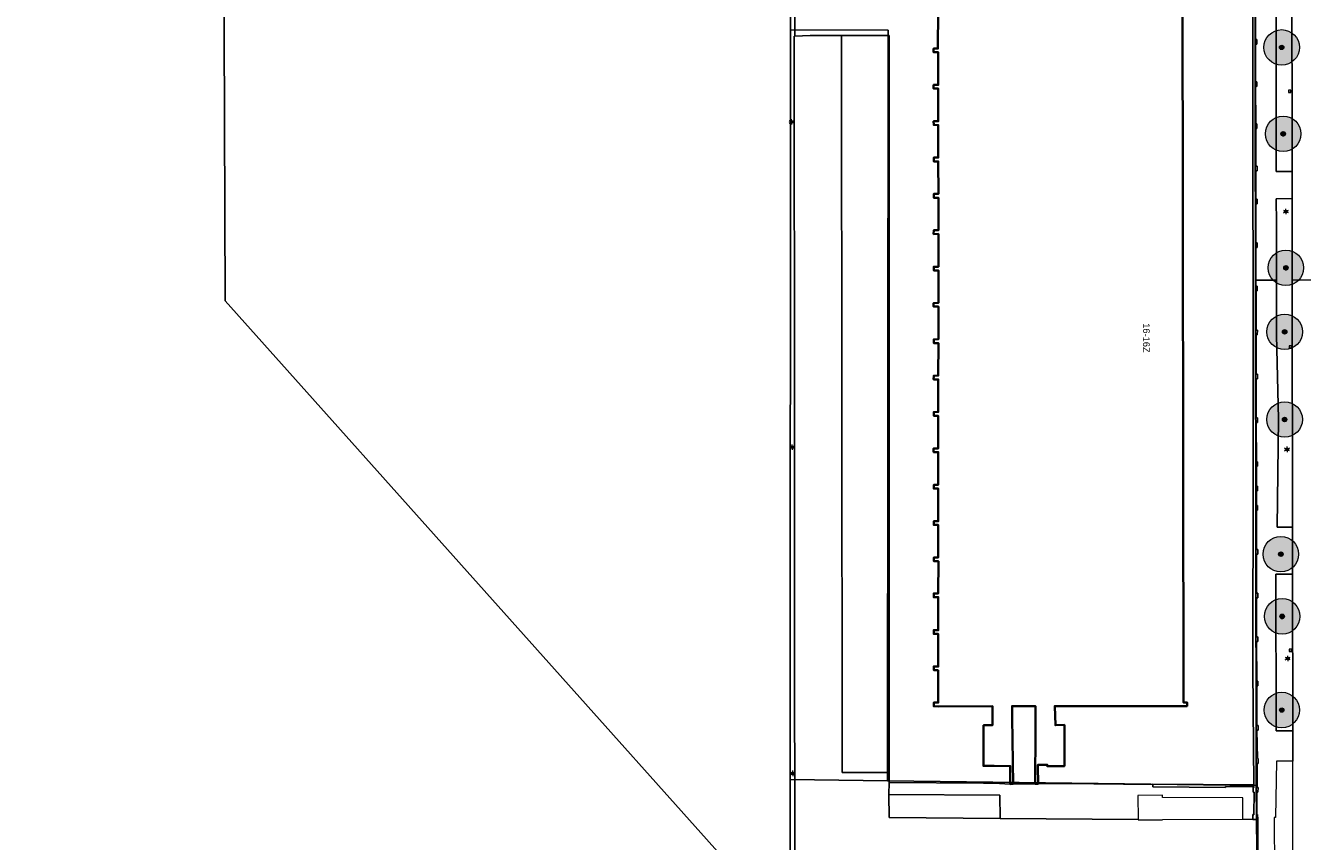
# Model space of a CAD drawing. Header units: metres. Extents: x 163543 to 168130, y 402678 to 405437.
# Tile 607 of 656: x 165679 to 165823, y 403866 to 403958. Entities that reach past the tile are written whole.
import ezdxf
from ezdxf.enums import TextEntityAlignment as Align

# ---------------------------------------------------------------- set-up
doc = ezdxf.new("R2010")
doc.units = ezdxf.units.M
doc.layers.get('0').update_dxf_attribs({"lineweight": 25})
for name, color, linetype, lineweight in [('X-CA190022.004-UO-BGT_Ondergrond$0$GE_201_SHDHek_Lijn_GEM', 253, 'X-CA190022.004-UO-BGT_Ondergrond$0$Hekwerk', 9), ('X-CA190022.004-UO-BGT_Ondergrond$0$GE_202_SHDMuur30cm_Lijn_GEM', 253, 'Continuous', 9), ('X-CA190022.004-UO-BGT_Ondergrond$0$GE_314_WGDRijbaanLokaleweg_Vlak_GEM', 253, 'Continuous', 9), ('X-CA190022.004-UO-BGT_Ondergrond$0$GE_317_WGDVoetpad_Vlak_GEM', 253, 'Continuous', 9), ('X-CA190022.004-UO-BGT_Ondergrond$0$GE_320_WGDParkeervlak_Vlak_GEM', 253, 'Continuous', 9), ('X-CA190022.004-UO-BGT_Ondergrond$0$GE_367_OWGBerm_groenvoorziening_grasenk_GEM', 253, 'Continuous', 9), ('X-CA190022.004-UO-BGT_Ondergrond$0$GE_401_OTDErf_Vlak_GEM', 253, 'Continuous', 9), ('X-CA190022.004-UO-BGT_Ondergrond$0$GE_432_OTDOnverhard_zand_Vlak_GEM', 253, 'Continuous', 9), ('X-CA190022.004-UO-BGT_Ondergrond$0$GE_4502_GBKN_Huisnummer_Lijn_GEM', 7, 'Continuous', 9), ('X-CA190022.004-UO-BGT_Ondergrond$0$GE_601_PNDgrondvlakpand_Vlak_MV_GEM', 34, 'Continuous', 35), ('X-CA190022.004-UO-BGT_Ondergrond$0$GE_661_SHDMuurGroterDan30cm_Vlak_GEM', 253, 'Continuous', 9), ('X-CA190022.004-UO-BGT_Ondergrond$0$GE_861_PALLichtmast_Punt_GEM', 253, 'Continuous', 9), ('X-CA190022.004-UO-BGT_Ondergrond$0$GE_886_PutKolk_Punt_GEM', 253, 'Continuous', 9), ('X-CA190022.004-UO-DWM_Beplanting$0$B-WE-GR-BOOM-S AFKOMSTIG UIT BGT', 252, 'Continuous', 0), ('X-CA190022.004-UO-KAD_Percelen$0$B-WE-KG-GRENS_PERCEEL-GV', 150, 'Continuous', 9)]:
    doc.layers.add(name, color=color, linetype=linetype, lineweight=lineweight)
doc.layers.add('X-CA190022.004-UO-DWM_Beplanting$0$N-GV-GR-GRAS-A-200', color=7, linetype='Continuous')
doc.styles.add('X-CA190022.004-UO-BGT_Ondergrond$0$BGT_NAR', font='arial.ttf', dxfattribs={"height": 1})
doc.styles.add('X-CA190022.004-UO-BGT_Ondergrond$0$NLCS-ISO', font='NLCS-ISO.ttf')
doc.linetypes.add('X-CA190022.004-UO-BGT_Ondergrond$0$Hekwerk', pattern='A,5,-1.5,[2,dgnlstyle-Veghel.shx,S=0.007937,R=0,X=0,Y=0],-1.5', length=8)

# ---------------------------------------------------------------- blocks, each defined once
blk = doc.blocks.new('X-CA190022.004-UO-BGT_Ondergrond$0$SRI-KOLK-SO')
at = {"color": 0, "linetype": 'ByBlock', "lineweight": 18}
blk.add_lwpolyline([(-1.125, -1.125), (1.125, -1.125), (1.125, 1.125), (-1.125, 1.125)], close=True, dxfattribs=at)
at = {"color": 0, "linetype": 'ByBlock', "lineweight": 18, "style": 'X-CA190022.004-UO-BGT_Ondergrond$0$NLCS-ISO'}
blk.add_text('k', height=1.5, dxfattribs=at).set_placement((0, 0), align=Align.MIDDLE_CENTER)
blk = doc.blocks.new('X-CA190022.004-UO-BGT_Ondergrond$0$IMGEOKolk')
at = {"xscale": 5, "yscale": 5, "zscale": 5}
blk.add_blockref('X-CA190022.004-UO-BGT_Ondergrond$0$SRI-KOLK-SO', (0, 0), dxfattribs=at)
blk = doc.blocks.new('X-CA190022.004-UO-BGT_Ondergrond$0$N-SIE-WEG_LICHTMAST-SO')
h = blk.add_hatch(color=256)
h.paths.add_polyline_path([(1.2, 0.5, 0.658505), (-1.2, 0.5)])
h.paths.add_polyline_path([(-1.2, -0.5, 0.658505), (1.2, -0.5)])
at = {"flags": 128}
for points in [[(-2.2, 1.3), (-1.1, 0.6)], [(-1.2, 0.5), (1.2, 0.5)], [(0, 1.3), (0, 2.5)], [(1.1, 0.6), (2.2, 1.3)], [(-2.2, -1.3), (-1.1, -0.6)], [(-1.2, -0.5), (1.2, -0.5)], [(0, -1.3), (0, -2.5)], [(2.2, -1.3), (1.1, -0.6)]]:
    blk.add_lwpolyline(points, dxfattribs=at)
at = {"ltscale": 0.5}
blk.add_circle((0, 0), 1.27, dxfattribs=at)
at = {"style": 'X-CA190022.004-UO-BGT_Ondergrond$0$NLCS-ISO'}
blk.add_attdef('TYPE', text='', height=1.8, dxfattribs=at).set_placement((0, 2.5), align=Align.BOTTOM_CENTER)
blk = doc.blocks.new('X-CA190022.004-UO-BGT_Ondergrond$0$IMGEOLichtmastpaal')
at = {"xscale": 5, "yscale": 5, "zscale": 5}
blk.add_blockref('X-CA190022.004-UO-BGT_Ondergrond$0$N-SIE-WEG_LICHTMAST-SO', (0, 6.4), dxfattribs=at)
blk = doc.blocks.new('X-CA190022.004-UO-DWM_Beplanting$0$SGR-BOOM_01-SO')
at = {"linetype": 'ByBlock', "lineweight": 18}
h = blk.add_hatch(color=0, dxfattribs=at)
h.dxf.hatch_style = 1
edge = h.paths.add_edge_path()
edge.add_arc((0, 0), 0.25, 0, 360)
at = {"color": 0, "linetype": 'ByBlock', "lineweight": 18}
for radius in [2, 0.25]:
    blk.add_circle((0, 0), radius, dxfattribs=at)
blk = doc.blocks.new('X-CA190022.004-UO-DWM_Beplanting$0$IMGEOBoom')
at = {"transparency": 33554457}
h = blk.add_hatch(color=256, dxfattribs=at)
h.dxf.hatch_style = 1
edge = h.paths.add_edge_path()
edge.add_arc((0, 0), 100, 0, 360)
edge = h.paths.add_edge_path(flags=17)
edge.add_arc((0, 0), 12.5, 0, 360)
h = blk.add_hatch()
h.set_pattern_fill('ANGLE', color=256)
h.set_pattern_definition([(0, (0, 0), (0, 6.985), [5.08, -1.905]), (90, (0, 0), (-6.985, 4e-16), [5.08, -1.905])])
edge = h.paths.add_edge_path(flags=17)
edge.add_arc((0, 0), 12.5, 0, 360)
at = {"layer": 'X-CA190022.004-UO-DWM_Beplanting$0$N-GV-GR-GRAS-A-200'}
h = blk.add_hatch(color=256, dxfattribs=at)
h.dxf.hatch_style = 1
edge = h.paths.add_edge_path(flags=17)
edge.add_arc((0, 0), 12.5, 0, 360)
at = {"xscale": 50, "yscale": 50, "zscale": 50}
blk.add_blockref('X-CA190022.004-UO-DWM_Beplanting$0$SGR-BOOM_01-SO', (0, 0), dxfattribs=at)

msp = doc.modelspace()

# ---------------------------------------------------------------- linework, layer by layer
at = {"layer": 'X-CA190022.004-UO-BGT_Ondergrond$0$GE_201_SHDHek_Lijn_GEM'}
for p, q in [((165788.255, 403872.728), (165790.038, 403872.623)), ((165794.561, 403872.687), (165793.207, 403872.652))]:
    msp.add_line(p, q, dxfattribs=at)
at = {"layer": 'X-CA190022.004-UO-BGT_Ondergrond$0$GE_202_SHDMuur30cm_Lijn_GEM'}
for p, q in [((165765.735, 403982.451), (165765.788, 403956.877)), ((165771.044, 403956.938), (165767.515, 403956.948)), ((165776.402, 403956.922), (165771.044, 403956.938)), ((165776.402, 403954.499), (165776.402, 403956.922)), ((165776.403, 403951.985), (165776.402, 403954.499)), ((165776.404, 403949.461), (165776.403, 403951.985)), ((165776.405, 403946.916), (165776.404, 403949.461)), ((165776.405, 403944.407), (165776.405, 403946.916)), ((165776.406, 403941.876), (165776.405, 403944.407)), ((165776.407, 403939.459), (165776.406, 403941.876)), ((165776.408, 403936.923), (165776.407, 403939.459)), ((165776.408, 403934.411), (165776.408, 403936.923)), ((165776.409, 403931.872), (165776.408, 403934.411)), ((165776.41, 403929.467), (165776.409, 403931.872)), ((165776.411, 403926.966), (165776.41, 403929.467)), ((165776.411, 403924.436), (165776.411, 403926.966)), ((165776.412, 403921.924), (165776.411, 403924.436)), ((165776.413, 403919.485), (165776.412, 403921.924)), ((165776.414, 403916.975), (165776.413, 403919.485)), ((165776.414, 403914.446), (165776.414, 403916.975)), ((165776.415, 403912.001), (165776.414, 403914.446)), ((165776.416, 403909.452), (165776.415, 403912.001)), ((165776.417, 403906.92), (165776.416, 403909.452)), ((165776.418, 403904.39), (165776.417, 403906.92)), ((165776.418, 403901.856), (165776.418, 403904.39)), ((165776.419, 403899.339), (165776.418, 403901.856)), ((165776.42, 403896.809), (165776.419, 403899.339)), ((165776.421, 403894.278), (165776.42, 403896.809)), ((165776.421, 403891.758), (165776.421, 403894.278)), ((165776.422, 403889.204), (165776.421, 403891.758)), ((165776.423, 403886.691), (165776.422, 403889.204)), ((165776.424, 403884.052), (165776.423, 403886.691)), ((165776.425, 403881.427), (165776.424, 403884.052)), ((165776.425, 403878.93), (165776.425, 403881.427)), ((165776.426, 403876.396), (165776.425, 403878.93)), ((165776.427, 403873.93), (165776.426, 403876.396)), ((165776.427, 403872.81), (165776.427, 403873.93)), ((165787.057, 403872.736), (165776.427, 403872.81)), ((165788.255, 403872.728), (165787.057, 403872.736)), ((165789.121, 403872.722), (165788.255, 403872.728)), ((165794.392, 403872.689), (165794.561, 403872.687)), ((165794.561, 403872.687), (165796.156, 403872.669)), ((165796.156, 403872.669), (165806.113, 403872.554))]:
    msp.add_line(p, q, dxfattribs=at)
at = {"layer": 'X-CA190022.004-UO-BGT_Ondergrond$0$GE_314_WGDRijbaanLokaleweg_Vlak_GEM', "flags": 128}
for points in [[(165827.2, 404009.141), (165827.2, 403982.923), (165827.2, 403945.428), (165827.2, 403929.695), (165827.199, 403929.639), (165827.199, 403929.583), (165827.2, 403929.401), (165821.834, 403929.393), (165821.825, 403938.558), (165821.822, 403941.624), (165821.799, 403966.006), (165821.796, 403969.356), (165821.786, 403982.918), (165821.778, 403994.314), (165821.775, 403997.966), (165821.771, 404003.794), (165821.768, 404007.487), (165821.767, 404008.916), (165821.67, 404011.715), (165821.508, 404014.063), (165821.359, 404015.627)], [(165765.783, 403863.237), (165765.743, 403891.327), (165765.745, 403909.249), (165765.733, 403926.484), (165765.713, 403943.449), (165765.729, 403956.879), (165765.788, 403956.877), (165767.515, 403956.948), (165771.044, 403956.938), (165771.046, 403954.5)], [(165771.046, 403954.5), (165771.106, 403876.393), (165771.108, 403873.918), (165776.427, 403873.93), (165776.427, 403872.81), (165776.373, 403871.46), (165776.4, 403868.848), (165788.922, 403868.758), (165804.472, 403868.634), (165804.472, 403868.572), (165807.227, 403868.586), (165807.227, 403868.642), (165816.276, 403868.65), (165817.397, 403868.645), (165817.941, 403868.624), (165817.97, 403868.623), (165817.969, 403863.389)], [(165821.898, 403863.792), (165821.893, 403868.868), (165821.887, 403875.178), (165821.887, 403875.209), (165821.883, 403878.55), (165821.883, 403878.625), (165821.866, 403896.213), (165821.866, 403896.26), (165821.861, 403901.493), (165821.861, 403901.568), (165821.834, 403929.393), (165827.2, 403929.401)]]:
    msp.add_lwpolyline(points, dxfattribs=at)
at = {"layer": 'X-CA190022.004-UO-BGT_Ondergrond$0$GE_317_WGDVoetpad_Vlak_GEM', "flags": 128}
for points in [[(165820.017, 403966.01), (165820.021, 403941.62), (165821.368, 403941.623), (165821.822, 403941.624), (165821.825, 403938.558), (165820.041, 403938.555), (165820.042, 403937.968), (165820.046, 403936.325), (165820.061, 403929.378), (165817.749, 403929.389), (165817.742, 403933.071), (165817.883, 403933.069), (165817.887, 403933.589), (165817.741, 403933.592), (165817.733, 403937.976), (165817.873, 403937.977), (165817.874, 403938.497), (165817.732, 403938.496), (165817.726, 403941.703), (165817.866, 403941.703), (165817.865, 403942.223), (165817.725, 403942.223), (165817.718, 403946.469), (165817.858, 403946.462), (165817.858, 403946.984), (165817.717, 403946.989), (165817.709, 403951.216), (165817.849, 403951.206), (165817.848, 403951.729), (165817.83, 403951.729), (165817.708, 403951.737), (165817.7, 403955.956), (165817.84, 403955.952), (165817.839, 403956.473), (165817.813, 403956.473), (165817.699, 403956.476), (165817.694, 403960.699)], [(165817.969, 403863.389), (165817.97, 403868.623), (165817.941, 403868.624), (165817.938, 403869.186), (165817.828, 403869.177), (165817.856, 403871.698), (165817.968, 403871.694), (165817.99, 403872.24), (165817.887, 403872.248), (165817.887, 403874.945), (165817.985, 403874.931), (165818.008, 403875.485), (165817.915, 403875.484), (165817.843, 403878.681), (165817.983, 403878.681), (165817.977, 403879.2), (165817.842, 403879.201), (165817.834, 403883.691), (165817.974, 403883.696), (165817.973, 403884.216), (165817.833, 403884.211), (165817.825, 403888.662), (165817.965, 403888.665), (165817.964, 403889.185), (165817.824, 403889.182), (165817.816, 403893.61), (165817.956, 403893.61), (165817.955, 403894.13), (165817.815, 403894.13), (165817.807, 403898.523), (165817.947, 403898.525), (165817.946, 403899.045), (165817.806, 403899.043), (165817.797, 403903.479), (165817.936, 403903.48), (165817.931, 403904), (165817.796, 403903.998), (165817.793, 403905.654), (165817.931, 403905.656), (165817.932, 403906.176), (165817.792, 403906.174), (165817.793, 403908.41), (165817.921, 403908.409), (165817.925, 403908.929), (165817.797, 403908.93), (165817.779, 403913.351), (165817.926, 403913.352), (165817.923, 403913.872), (165817.778, 403913.871), (165817.77, 403918.279), (165817.91, 403918.278), (165817.909, 403918.798), (165817.769, 403918.799), (165817.761, 403923.223), (165817.901, 403923.225), (165817.904, 403923.745), (165817.76, 403923.743), (165817.752, 403928.169), (165817.892, 403928.17), (165817.897, 403928.691), (165817.751, 403928.689), (165817.749, 403929.389), (165820.061, 403929.378), (165820.075, 403923.175), (165820.289, 403913.744), (165820.123, 403901.566), (165821.861, 403901.568), (165821.861, 403901.493), (165821.866, 403896.26), (165819.998, 403896.258), (165820.008, 403878.623), (165821.883, 403878.625), (165821.883, 403878.55), (165821.887, 403875.209), (165820.052, 403875.207), (165819.961, 403868.847), (165819.787, 403868.84), (165819.821, 403862.772)], [(165817.427, 403872.237), (165817.434, 403871.711), (165817.558, 403871.705), (165817.505, 403869.161), (165817.406, 403869.174), (165817.397, 403868.645), (165816.276, 403868.65), (165816.275, 403871.077), (165807.21, 403871.119), (165807.208, 403871.355), (165804.453, 403871.33), (165804.472, 403868.634), (165788.922, 403868.758), (165788.89, 403871.366), (165776.373, 403871.46), (165776.427, 403872.81), (165787.057, 403872.736), (165788.255, 403872.728), (165790.038, 403872.623), (165790.381, 403872.627), (165792.865, 403872.651), (165793.207, 403872.652), (165794.561, 403872.687), (165796.156, 403872.669), (165806.113, 403872.554), (165806.117, 403872.317), (165814.302, 403872.248), (165814.296, 403872.33), (165817.544, 403872.317), (165817.542, 403872.256), (165817.442, 403872.262), (165817.427, 403872.237)]]:
    msp.add_lwpolyline(points, dxfattribs=at)
at = {"layer": 'X-CA190022.004-UO-BGT_Ondergrond$0$GE_320_WGDParkeervlak_Vlak_GEM', "flags": 128}
msp.add_lwpolyline([(165776.402, 403954.499), (165776.426, 403876.396), (165776.427, 403873.93), (165771.108, 403873.918), (165771.106, 403876.393), (165771.046, 403954.5), (165771.044, 403956.938), (165776.402, 403956.922), (165776.402, 403954.499)], dxfattribs=at)
at = {"layer": 'X-CA190022.004-UO-BGT_Ondergrond$0$GE_367_OWGBerm_groenvoorziening_grasenk_GEM', "flags": 128}
for points in [[(165821.799, 403966.006), (165821.822, 403941.624), (165821.368, 403941.623), (165820.021, 403941.62), (165820.017, 403966.01), (165821.543, 403966.007), (165821.799, 403966.006)], [(165821.834, 403929.393), (165821.861, 403901.568), (165820.123, 403901.566), (165820.289, 403913.744), (165820.075, 403923.175), (165820.061, 403929.378), (165820.046, 403936.325), (165820.042, 403937.968), (165820.041, 403938.555), (165821.825, 403938.558), (165821.834, 403929.393)], [(165821.866, 403896.213), (165821.883, 403878.625), (165820.008, 403878.623), (165819.998, 403896.258), (165821.866, 403896.26), (165821.866, 403896.213)]]:
    msp.add_lwpolyline(points, dxfattribs=at)
at = {"layer": 'X-CA190022.004-UO-BGT_Ondergrond$0$GE_401_OTDErf_Vlak_GEM', "flags": 128}
for points in [[(165781.931, 403959.137), (165781.914, 403956.023), (165781.911, 403955.463), (165781.414, 403955.466), (165781.421, 403955.052), (165781.942, 403955.05), (165781.943, 403951.374), (165781.421, 403951.373), (165781.427, 403950.954), (165781.95, 403950.951), (165781.948, 403947.278), (165781.423, 403947.277), (165781.431, 403946.856), (165781.948, 403946.854), (165781.952, 403943.189), (165781.434, 403943.181), (165781.434, 403942.756), (165781.953, 403942.756), (165781.964, 403939.095), (165781.439, 403939.09), (165781.435, 403938.666), (165781.957, 403938.667), (165781.96, 403934.993), (165781.438, 403934.991), (165781.43, 403934.576), (165781.962, 403934.577), (165781.966, 403930.896), (165781.441, 403930.896), (165781.432, 403930.48), (165781.966, 403930.481), (165781.957, 403926.806), (165781.43, 403926.802), (165781.426, 403926.394), (165781.971, 403926.395), (165781.96, 403922.714), (165781.434, 403922.705), (165781.441, 403922.286), (165781.967, 403922.294), (165781.95, 403918.628), (165781.435, 403918.611), (165781.427, 403918.195), (165781.948, 403918.193), (165781.945, 403916.474), (165781.951, 403914.53), (165781.436, 403914.516), (165781.431, 403914.1), (165781.93, 403914.098), (165781.941, 403912.371), (165781.948, 403910.43), (165781.428, 403910.43), (165781.43, 403910.01), (165781.949, 403910.011), (165781.955, 403906.329), (165781.437, 403906.316), (165781.438, 403905.902), (165781.955, 403905.903), (165781.953, 403902.222), (165781.441, 403902.22), (165781.435, 403901.815), (165781.953, 403901.815), (165781.954, 403898.14), (165781.44, 403898.133), (165781.45, 403897.713), (165781.96, 403897.72), (165781.943, 403894.094), (165781.435, 403894.088), (165781.437, 403893.668), (165781.947, 403893.674), (165781.949, 403889.952), (165781.434, 403889.969), (165781.433, 403889.536), (165781.95, 403889.536), (165781.949, 403885.858), (165781.434, 403885.879), (165781.434, 403885.459), (165781.932, 403885.438), (165781.946, 403881.793), (165781.442, 403881.796), (165781.439, 403881.376), (165781.943, 403881.373), (165788.043, 403881.4), (165788.052, 403879.25), (165787.054, 403879.246), (165787.042, 403874.662), (165788.258, 403874.658), (165790.051, 403874.653), (165790.038, 403872.623), (165788.255, 403872.728), (165787.057, 403872.736), (165776.427, 403872.81), (165776.427, 403873.93), (165776.426, 403876.396), (165776.402, 403954.499), (165776.402, 403956.922), (165771.044, 403956.938), (165767.515, 403956.948), (165765.788, 403956.877), (165765.735, 403982.451)], [(165817.292, 403972.707), (165817.378, 403957), (165817.409, 403945.631), (165817.439, 403924.42), (165817.439, 403908.283), (165817.378, 403885.575), (165817.5, 403872.525), (165806.112, 403872.625), (165806.113, 403872.554), (165796.156, 403872.669), (165794.561, 403872.687), (165793.207, 403872.652), (165793.187, 403874.629), (165793.185, 403874.789), (165794.225, 403874.8), (165794.22, 403874.642), (165794.568, 403874.644), (165796.168, 403874.652), (165796.155, 403879.278), (165795.148, 403879.245), (165795.077, 403881.4), (165804.98, 403881.4), (165809.98, 403881.4), (165809.98, 403881.82), (165809.57, 403881.82), (165809.48, 403963.25)], [(165792.89, 403878.644), (165792.865, 403872.651), (165790.381, 403872.627), (165790.285, 403880.062), (165790.268, 403881.4), (165792.901, 403881.4), (165792.89, 403878.644)]]:
    msp.add_lwpolyline(points, dxfattribs=at)
at = {"layer": 'X-CA190022.004-UO-BGT_Ondergrond$0$GE_432_OTDOnverhard_zand_Vlak_GEM', "flags": 128}
for points in [[(165765.735, 403982.451), (165765.788, 403956.877), (165765.729, 403956.879), (165765.713, 403943.449), (165765.733, 403926.484)], [(165765.733, 403926.484), (165765.745, 403909.249), (165765.743, 403891.327), (165765.783, 403863.237), (165776.288, 403863.154), (165776.279, 403862.842), (165776.899, 403862.823), (165776.897, 403862.681), (165776.741, 403852.374), (165776.59, 403850.241), (165771.884, 403838.963), (165766.218, 403838.79), (165760.76, 403838.86), (165754.503, 403838.574), (165754.47, 403838.8), (165749.52, 403838.07), (165736.551, 403836.157), (165716.256, 403833.261), (165714.661, 403834.881), (165701.999, 403841.272), (165693.904, 403845.878), (165691.339, 403849.383), (165680.826, 403860.84), (165666.605, 403878.436)], [(165788.89, 403871.366), (165788.922, 403868.758), (165776.4, 403868.848), (165776.373, 403871.46), (165788.89, 403871.366)]]:
    msp.add_lwpolyline(points, dxfattribs=at)
at = {"layer": 'X-CA190022.004-UO-BGT_Ondergrond$0$GE_601_PNDgrondvlakpand_Vlak_MV_GEM', "flags": 128}
msp.add_lwpolyline([(165809.48, 403963.25), (165809.57, 403881.82), (165809.98, 403881.82), (165809.98, 403881.4), (165804.98, 403881.4), (165795.077, 403881.4), (165795.148, 403879.245), (165796.155, 403879.278), (165796.168, 403874.652), (165794.568, 403874.644), (165794.22, 403874.642), (165794.225, 403874.8), (165793.185, 403874.789), (165793.187, 403874.629), (165793.207, 403872.652), (165792.865, 403872.651), (165792.89, 403878.644), (165792.901, 403881.4), (165790.268, 403881.4), (165790.285, 403880.062), (165790.381, 403872.627), (165790.038, 403872.623), (165790.051, 403874.653), (165788.258, 403874.658), (165787.042, 403874.662), (165787.054, 403879.246), (165788.052, 403879.25), (165788.043, 403881.4), (165781.943, 403881.373), (165781.439, 403881.376), (165781.442, 403881.796), (165781.946, 403881.793), (165781.932, 403885.438), (165781.434, 403885.459), (165781.434, 403885.879), (165781.949, 403885.858), (165781.95, 403889.536), (165781.433, 403889.536), (165781.434, 403889.969), (165781.949, 403889.952), (165781.947, 403893.674), (165781.437, 403893.668), (165781.435, 403894.088), (165781.943, 403894.094), (165781.96, 403897.72), (165781.45, 403897.713), (165781.44, 403898.133), (165781.954, 403898.14), (165781.953, 403901.815), (165781.435, 403901.815), (165781.441, 403902.22), (165781.953, 403902.222), (165781.955, 403905.903), (165781.438, 403905.902), (165781.437, 403906.316), (165781.955, 403906.329), (165781.949, 403910.011), (165781.43, 403910.01), (165781.428, 403910.43), (165781.948, 403910.43), (165781.941, 403912.371), (165781.93, 403914.098), (165781.431, 403914.1), (165781.436, 403914.516), (165781.951, 403914.53), (165781.945, 403916.474), (165781.948, 403918.193), (165781.427, 403918.195), (165781.435, 403918.611), (165781.95, 403918.628), (165781.967, 403922.294), (165781.441, 403922.286), (165781.434, 403922.705), (165781.96, 403922.714), (165781.971, 403926.395), (165781.426, 403926.394), (165781.43, 403926.802), (165781.957, 403926.806), (165781.966, 403930.481), (165781.432, 403930.48), (165781.441, 403930.896), (165781.966, 403930.896), (165781.962, 403934.577), (165781.43, 403934.576), (165781.438, 403934.991), (165781.96, 403934.993), (165781.957, 403938.667), (165781.435, 403938.666), (165781.439, 403939.09), (165781.964, 403939.095), (165781.953, 403942.756), (165781.434, 403942.756), (165781.434, 403943.181), (165781.952, 403943.189), (165781.948, 403946.854), (165781.431, 403946.856), (165781.423, 403947.277), (165781.948, 403947.278), (165781.95, 403950.951), (165781.427, 403950.954), (165781.421, 403951.373), (165781.943, 403951.374), (165781.942, 403955.05), (165781.421, 403955.052), (165781.414, 403955.466), (165781.911, 403955.463), (165781.914, 403956.023), (165781.931, 403959.137)], dxfattribs=at)
at = {"layer": 'X-CA190022.004-UO-BGT_Ondergrond$0$GE_661_SHDMuurGroterDan30cm_Vlak_GEM', "flags": 128}
for points in [[(165817.761, 403923.223), (165817.769, 403918.799), (165817.909, 403918.798), (165817.91, 403918.278), (165817.77, 403918.279), (165817.778, 403913.871), (165817.923, 403913.872), (165817.926, 403913.352), (165817.779, 403913.351), (165817.797, 403908.93), (165817.925, 403908.929), (165817.921, 403908.409), (165817.793, 403908.41), (165817.792, 403906.174), (165817.932, 403906.176), (165817.931, 403905.656), (165817.793, 403905.654), (165817.796, 403903.998), (165817.931, 403904), (165817.936, 403903.48), (165817.797, 403903.479), (165817.806, 403899.043), (165817.946, 403899.045), (165817.947, 403898.525), (165817.807, 403898.523), (165817.815, 403894.13), (165817.955, 403894.13), (165817.956, 403893.61), (165817.816, 403893.61), (165817.824, 403889.182), (165817.964, 403889.185), (165817.965, 403888.665), (165817.825, 403888.662), (165817.833, 403884.211), (165817.973, 403884.216), (165817.974, 403883.696), (165817.834, 403883.691), (165817.842, 403879.201), (165817.977, 403879.2), (165817.983, 403878.681), (165817.843, 403878.681), (165817.915, 403875.484), (165818.008, 403875.485), (165817.985, 403874.931), (165817.887, 403874.945), (165817.887, 403872.248), (165817.99, 403872.24), (165817.968, 403871.694), (165817.856, 403871.698), (165817.828, 403869.177), (165817.938, 403869.186), (165817.941, 403868.624), (165817.397, 403868.645), (165817.406, 403869.174), (165817.505, 403869.161), (165817.558, 403871.705), (165817.434, 403871.711), (165817.427, 403872.237), (165817.442, 403872.262), (165817.542, 403872.256), (165817.544, 403872.317), (165814.296, 403872.33), (165814.302, 403872.248), (165806.117, 403872.317), (165806.113, 403872.554), (165806.112, 403872.625), (165817.5, 403872.525), (165817.378, 403885.575), (165817.439, 403908.283), (165817.439, 403924.42), (165817.409, 403945.631), (165817.378, 403957), (165817.292, 403972.707)], [(165817.694, 403960.699), (165817.699, 403956.476), (165817.813, 403956.473), (165817.839, 403956.473), (165817.84, 403955.952), (165817.7, 403955.956), (165817.708, 403951.737), (165817.83, 403951.729), (165817.848, 403951.729), (165817.849, 403951.206), (165817.709, 403951.216), (165817.717, 403946.989), (165817.858, 403946.984), (165817.858, 403946.462), (165817.718, 403946.469), (165817.725, 403942.223), (165817.865, 403942.223), (165817.866, 403941.703), (165817.726, 403941.703), (165817.732, 403938.496), (165817.874, 403938.497), (165817.873, 403937.977), (165817.733, 403937.976), (165817.741, 403933.592), (165817.887, 403933.589), (165817.883, 403933.069), (165817.742, 403933.071), (165817.749, 403929.389), (165817.751, 403928.689), (165817.897, 403928.691), (165817.892, 403928.17), (165817.752, 403928.169), (165817.76, 403923.743), (165817.904, 403923.745), (165817.901, 403923.225), (165817.761, 403923.223)]]:
    msp.add_lwpolyline(points, dxfattribs=at)
at = {"layer": 'X-CA190022.004-UO-KAD_Percelen$0$B-WE-KG-GRENS_PERCEEL-GV', "flags": 128}
for points in [[(165829.051, 404041.163), (165812.66, 404029.765), (165817.528, 404013.227), (165815.342, 404008.823), (165817.781, 404008.658), (165820.092, 404008.502), (165818.445, 403984.077), (165817.765, 403984.067), (165817.718, 403984.066), (165817.67, 403952.177), (165817.762, 403875.179), (165817.785, 403872.446), (165817.876, 403861.437), (165817.979, 403848.926), (165818.072, 403837.807), (165818.19, 403823.502), (165818.258, 403815.268), (165818.296, 403808.454), (165818.38, 403793.392), (165818.473, 403776.648), (165818.512, 403769.604), (165818.569, 403755.564), (165818.697, 403723.881), (165832.536, 403722.428)], [(165673.482, 403869.684), (165680.461, 403861.575), (165687.456, 403853.447), (165693.915, 403845.942), (165701.941, 403841.484), (165716.645, 403833.511), (165753.341, 403838.64), (165754.163, 403838.755), (165757.462, 403838.691), (165764.609, 403838.812), (165772.794, 403838.608), (165776.736, 403848.515), (165776.88, 403858.602), (165763.107, 403858.28), (165701.597, 403927.05), (165701.362, 403987.88), (165669.341, 403973.078)]]:
    msp.add_lwpolyline(points, dxfattribs=at)
for points in [[(165776.88, 403858.602), (165776.928, 403862.002), (165765.265, 403862.149), (165765.259, 403873.14), (165765.315, 403957.56), (165765.319, 403982.597), (165776.335, 403982.589), (165776.316, 404002.676), (165776.308, 404010.713), (165776.03, 404010.721), (165759.527, 404010.109), (165744.608, 404008.056), (165730.802, 404001.489), (165701.362, 403987.88), (165701.597, 403927.05), (165763.107, 403858.28)], [(165817.781, 404008.658), (165815.342, 404008.823), (165794.853, 404010.204), (165776.308, 404010.713), (165776.316, 404002.676), (165776.335, 403982.589), (165765.319, 403982.597), (165765.315, 403957.56), (165776.316, 403957.551), (165776.234, 403872.998), (165817.785, 403872.446), (165817.762, 403875.179), (165817.67, 403952.177), (165817.718, 403984.066), (165817.765, 403984.067), (165817.755, 403988.804), (165817.727, 403994.066), (165817.713, 403998.401), (165817.727, 404003.784)], [(165776.234, 403872.998), (165776.316, 403957.551), (165765.315, 403957.56), (165765.259, 403873.14)], [(165817.785, 403872.446), (165776.234, 403872.998), (165765.259, 403873.14), (165765.265, 403862.149), (165776.928, 403862.002), (165817.876, 403861.437)]]:
    msp.add_lwpolyline(points, close=True, dxfattribs=at)

# ---------------------------------------------------------------- block references
at = {"layer": 'X-CA190022.004-UO-BGT_Ondergrond$0$GE_861_PALLichtmast_Punt_GEM', "xscale": 0.025, "yscale": 0.025, "zscale": 0.025}
for p in [(165765.406, 403947.052), (165821.127, 403936.957), (165765.493, 403910.406), (165821.247, 403910.156), (165821.326, 403886.599), (165765.559, 403873.662)]:
    msp.add_blockref('X-CA190022.004-UO-BGT_Ondergrond$0$IMGEOLichtmastpaal', p, dxfattribs=at)
at = {"layer": 'X-CA190022.004-UO-BGT_Ondergrond$0$GE_886_PutKolk_Punt_GEM', "xscale": 0.025, "yscale": 0.025, "zscale": 0.025}
for p in [(165821.554, 403950.651), (165821.624, 403921.843), (165821.634, 403887.673)]:
    msp.add_blockref('X-CA190022.004-UO-BGT_Ondergrond$0$IMGEOKolk', p, dxfattribs=at)
at = {"layer": 'X-CA190022.004-UO-DWM_Beplanting$0$B-WE-GR-BOOM-S AFKOMSTIG UIT BGT', "xscale": 0.02, "yscale": 0.02, "zscale": 0.02}
for p in [(165820.645, 403955.593), (165820.818, 403945.862), (165821.119, 403930.772), (165820.979, 403923.554), (165820.976, 403913.686), (165820.555, 403898.515), (165820.703, 403891.509), (165820.655, 403880.955)]:
    msp.add_blockref('X-CA190022.004-UO-DWM_Beplanting$0$IMGEOBoom', p, dxfattribs=at)

# ---------------------------------------------------------------- texts
at = {"layer": 'X-CA190022.004-UO-BGT_Ondergrond$0$GE_4502_GBKN_Huisnummer_Lijn_GEM', "style": 'X-CA190022.004-UO-BGT_Ondergrond$0$BGT_NAR'}
msp.add_text('16-16Z', height=0.75, rotation=270, dxfattribs=at).set_placement((165805.4, 403922.871), align=Align.MIDDLE_CENTER)

doc.saveas('drawing.dxf')
